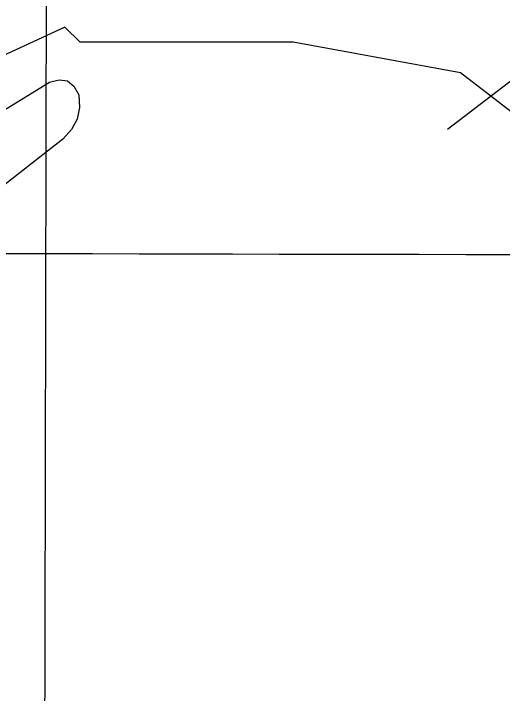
# Model space of a CAD drawing. Extents: x 3177185 to 3215018, y 812988 to 838321.
# Drawn here: x 3202280 to 3202709, y 824025 to 824620 of the extents above; entities that cross this region are included whole.
import ezdxf

# ---------------------------------------------------------------- set-up
doc = ezdxf.new("R2010")
doc.units = 0
for name, color, linetype in [('V-GRID-MAJR', 7, 'Continuous'), ('V-ROAD-CNTR', 7, 'Continuous'), ('V-TOPO-MINR', 7, 'Continuous'), ('V-TOPO-SHOR', 7, 'Continuous')]:
    doc.layers.add(name, color=color, linetype=linetype)

msp = doc.modelspace()

# ---------------------------------------------------------------- linework, layer by layer
at = {"layer": 'V-GRID-MAJR'}
for points in [[(3202295.5330000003, 818350.514), (3202308.752, 824409.709), (3202321.978, 830471.99), (3202335.205, 836534.31), (3202335.2120000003, 836537.354)], [(3181368.912, 824461.486), (3186603.869, 824447.399), (3191838.828, 824434.0750000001), (3197073.789, 824421.511), (3202308.752, 824409.709), (3207543.717, 824398.669), (3212778.683, 824388.39), (3212778.684, 824388.39)]]:
    msp.add_spline(points, degree=3, dxfattribs=at)
at = {"layer": 'V-ROAD-CNTR'}
msp.add_spline([(3208346.328270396, 826885.1572022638), (3208115.9227312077, 826852.9112667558), (3207967.199028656, 826843.050286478), (3207845.121272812, 826830.7093111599), (3207782.588397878, 826825.9603206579), (3207729.1455047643, 826803.040366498), (3207632.738697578, 826757.515457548), (3207576.820809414, 826732.5705074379), (3207528.781905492, 826724.6485232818), (3207465.817031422, 826728.301515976), (3207400.7801614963, 826747.6074773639), (3207285.139392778, 826774.2394240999), (3207265.491432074, 826779.4734136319), (3207234.1564947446, 826783.2384061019), (3207181.079600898, 826779.4534136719), (3207100.429762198, 826767.9724366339), (3206894.601173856, 826726.7435190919), (3206803.822355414, 826712.0945483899), (3206713.3835362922, 826706.3165599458), (3206422.133118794, 826687.7015971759), (3206204.471554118, 826669.0066345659), (3206163.5306360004, 826662.101648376), (3206084.9847930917, 826660.768651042), (3206033.066896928, 826662.2286481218), (3205996.001971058, 826664.1126443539), (3205951.2110606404, 826658.6826552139), (3205862.0332389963, 826638.2406960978), (3205753.4074562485, 826610.4727516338), (3205693.414576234, 826589.2967939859), (3205596.735769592, 826559.2458540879), (3205544.272874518, 826530.6849112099), (3205492.934977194, 826508.826954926), (3205453.235056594, 826501.615969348), (3205394.626173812, 826492.4769876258), (3205274.2754145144, 826482.872006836), (3205179.860603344, 826479.126014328), (3205118.533725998, 826475.529021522), (3204988.809985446, 826459.4080537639), (3204882.2071986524, 826438.2540960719), (3204738.792485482, 826408.7811550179), (3204661.886639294, 826391.112190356), (3204557.866847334, 826358.523255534), (3204461.162040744, 826327.2933179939), (3204416.407130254, 826311.319349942), (3204373.416216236, 826296.623379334), (3204363.576235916, 826281.7964089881), (3204304.5263540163, 826204.5555634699), (3204208.9885450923, 826114.967742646), (3204177.8386073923, 826084.1878042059), (3204147.838667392, 826061.288850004), (3204104.848753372, 826037.5058975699), (3204030.246902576, 826008.3399559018), (3203913.876135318, 825969.4430336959), (3203861.881239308, 825949.195074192), (3203832.852297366, 825932.3771078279), (3203796.871369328, 825899.6261733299), (3203760.2364425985, 825850.3132719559), (3203678.17060673, 825721.8535288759), (3203641.984679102, 825677.0386185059), (3203591.5857799, 825626.3747198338), (3203428.038106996, 825388.934194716), (3203355.5822519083, 825313.941344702), (3203305.5573519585, 825288.86239486), (3203268.8454253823, 825278.8084149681), (3203213.097536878, 825267.385437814), (3203162.422638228, 825259.4524536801), (3203116.86672934, 825250.918470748), (3203049.702863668, 825231.640509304), (3202999.013965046, 825192.6345873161), (3202832.754297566, 825055.411861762), (3202762.780437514, 824997.9799766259), (3202671.386620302, 824938.0530964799), (3202495.434972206, 824822.96832665), (3202258.515446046, 824637.8316969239), (3202113.2147366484, 824519.4129337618), (3202089.036785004, 824490.207992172), (3202052.551857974, 824459.6880532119), (3202001.897959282, 824428.3121159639), (3201971.106020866, 824410.2161521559), (3201927.518108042, 824384.2002041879), (3201877.3222084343, 824324.542323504), (3201830.513302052, 824267.068438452), (3201794.712373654, 824236.116500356), (3201692.1295788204, 824156.95465868), (3201566.9598291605, 824054.5158635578), (3201483.790995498, 823975.0510224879), (3201374.9472131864, 823825.006322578), (3201313.762335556, 823770.4434317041), (3201289.737383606, 823735.1135023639), (3201250.303462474, 823687.806596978), (3201221.9345192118, 823651.206670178), (3201184.913593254, 823588.0297965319), (3201140.662681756, 823508.8569548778), (3201081.7827995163, 823436.052100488), (3201048.0268670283, 823379.182214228), (3201034.539894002, 823326.0133205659), (3201024.1469147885, 823274.715423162)], degree=3, dxfattribs=at)
at = {"layer": 'V-TOPO-MINR'}
for points in [[(3203003.253542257, 825114.0202178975), (3203003.0211438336, 825100.5151781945), (3203000.815897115, 825086.8260571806), (3202990.691867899, 825050.504989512), (3202981.2128488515, 825018.6929158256), (3202970.9915489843, 824987.1359076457), (3202959.6568278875, 824955.9614977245), (3202947.5798259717, 824925.0421533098), (3202877.7991629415, 824755.344719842), (3202868.8650810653, 824734.8838037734), (3202859.3574855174, 824714.7084121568), (3202848.989619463, 824694.9613072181), (3202838.0482397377, 824675.4997267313), (3202818.0705155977, 824641.6925364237), (3202816.567506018, 824639.4545405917), (3202814.9112197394, 824637.3522559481), (3202813.025018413, 824635.4535380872), (3202810.985540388, 824633.690531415), (3202660.664595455, 824518.1916995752)], [(3201971.162681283, 824350.6133625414), (3201973.435835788, 824352.2179224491), (3201975.7704709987, 824353.7403067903), (3202311.71508955, 824559.7754737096), (3202320.1899007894, 824561.6956204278), (3202327.5237088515, 824560.9400241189), (3202333.146012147, 824556.1708132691), (3202337.627312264, 824548.725859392), (3202338.0368111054, 824537.6295339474), (3202336.2140412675, 824527.3391365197), (3202331.0428684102, 824518.2576311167), (3202323.639426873, 824509.9820537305), (3202028.3824675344, 824279.2416056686), (3202023.235405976, 824275.2030988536), (3202018.0988638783, 824271.1513094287), (3202012.9781009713, 824267.0795960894), (3202007.8678575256, 824262.9946001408), (3201951.3987394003, 824217.6745967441), (3201917.96404882, 824191.0446055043), (3201884.3990042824, 824164.5812179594), (3201850.638428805, 824138.3677359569), (3201816.7474993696, 824112.3208576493), (3201583.944888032, 823934.7710562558)]]:
    msp.add_lwpolyline(points, dxfattribs=at)
at = {"layer": 'V-TOPO-SHOR'}
msp.add_lwpolyline([(3202845.555918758, 824434.6462045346), (3202672.1804083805, 824568.0119817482), (3202525.4780534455, 824594.6851371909), (3202338.7659653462, 824594.6851371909), (3202325.4293876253, 824608.0217149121), (3202152.053877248, 824528.0022485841), (3202072.0344109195, 824381.2998936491), (3202018.6881000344, 824287.9438495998), (3201965.3417891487, 824221.2609609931), (3201965.3417891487, 824114.5683392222), (3201992.0149445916, 824021.2122951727)], dxfattribs=at)

doc.saveas('drawing.dxf')
